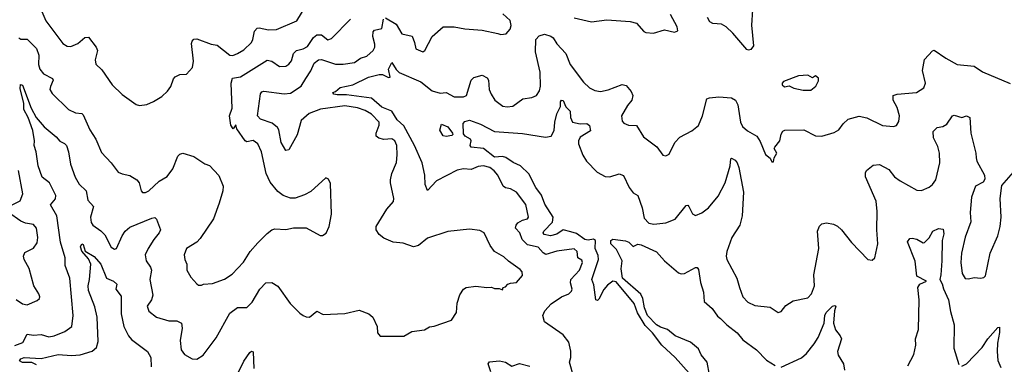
# Model space of a CAD drawing. Extents: x 1443846 to 1577407, y 839182 to 927291.
# Tile 278 of 535: x 1518587 to 1524907, y 855882 to 858092. Entities that reach past the tile are written whole.
import ezdxf

# ---------------------------------------------------------------- set-up
doc = ezdxf.new("R2010")
doc.units = 0

msp = doc.modelspace()

# ---------------------------------------------------------------- linework, layer by layer
at = {"layer": '0CON20XD'}
for points in [[(1518728.5, 858145), (1518754.6, 858085), (1518865, 857939.2), (1518892.6, 857922.6), (1518915, 857920), (1518960.5, 857939.5), (1519005, 857978.1), (1519028.7, 857978.7), (1519076.9, 857915), (1519085.6, 857895), (1519072.5, 857835), (1519075, 857807.5), (1519115, 857770), (1519181.2, 857675), (1519245, 857611.2), (1519335, 857548.8), (1519355, 857541.2), (1519402.7, 857547.3), (1519445, 857567.5), (1519500.3, 857599.7), (1519536.8, 857633.2), (1519557.2, 857662.8), (1519575, 857713.3), (1519585, 857726), (1519615, 857741.2), (1519657, 857743), (1519695.7, 857784.3), (1519703.1, 857825), (1519690.8, 857939.2), (1519693.8, 857955), (1519704.2, 857965.8), (1519725, 857968.8), (1519815, 857934.3), (1519855, 857929.4), (1519935, 857864.5), (1519955, 857863.1), (1519985, 857874.3), (1520025, 857898.6), (1520075, 857946.2), (1520084.5, 857965.5), (1520095, 858018), (1520112.1, 858037.9), (1520125, 858040.4), (1520185, 858026.2), (1520235, 858027.9), (1520365.5, 858084.5), (1520425, 858182.9)], [(1523290.6, 858155), (1523284, 858056), (1523297.1, 857925), (1523280.2, 857899.8), (1523265, 857895.7), (1523255, 857900), (1523165, 858005.4), (1523121.1, 858045), (1523092, 858062), (1523035, 858067.8), (1523017.3, 858077.3), (1523002.8, 858105)], [(1518555, 856003.5), (1518607.8, 856022.2), (1518635, 856075.6), (1518675, 856069.6), (1518725, 856073.8), (1518775, 856057.7), (1518808.8, 856065), (1518876.5, 856093.5), (1518921.2, 856125), (1518931.1, 856195), (1518909.2, 856435), (1518878.8, 856515), (1518878.4, 856565), (1518848.4, 856665), (1518826, 856835), (1518784.3, 856905), (1518816.4, 856943.6), (1518819.6, 856965), (1518778.1, 857045), (1518732.4, 857082.4), (1518705.2, 857155.2), (1518693.5, 857245), (1518679.7, 857285), (1518682.1, 857315), (1518670.8, 857380.8), (1518641.5, 857465), (1518614.2, 857515), (1518613.8, 857555), (1518589.1, 857650.9), (1518593, 857677), (1518605, 857672.9), (1518660.8, 857525), (1518692.5, 857465), (1518744.4, 857405), (1518821.4, 857341.4), (1518845, 857313.8), (1518875, 857298.8), (1518888, 857285), (1518901.1, 857245), (1518912.3, 857165), (1518942.4, 857082.4), (1518968, 857038), (1519012.9, 856995), (1519025.5, 856935), (1519060.5, 856895), (1519041.3, 856825), (1519045, 856791.4), (1519055.5, 856775), (1519108.3, 856738.3), (1519133.3, 856713.3), (1519175, 856632.5), (1519195, 856620.6), (1519209.2, 856625), (1519243.9, 856706.1), (1519265, 856736.7), (1519295, 856761.1), (1519435, 856818.6), (1519455, 856822.5), (1519465, 856813.8), (1519490.5, 856745), (1519483.3, 856725), (1519447.1, 856682.9), (1519410.7, 856625), (1519392.9, 856585), (1519397.9, 856545), (1519426.7, 856505), (1519432.5, 856485), (1519422.9, 856425), (1519441.8, 856325), (1519433.8, 856296.2), (1519406.2, 856255), (1519415, 856222.5), (1519465, 856184), (1519545, 856160.5), (1519595, 856160), (1519625, 856146), (1519630, 856115), (1519617.1, 856035), (1519623.1, 855975), (1519644.5, 855944.5), (1519695, 855917.1), (1519725, 855915.6), (1519765, 855941.4), (1519848.1, 856051.9), (1519935, 856209.2), (1519985, 856245.8), (1520045, 856246), (1520079.1, 856280.9), (1520128.1, 856365), (1520167.5, 856405), (1520205, 856406.2), (1520245, 856383.3), (1520323, 856273), (1520385, 856210), (1520406.2, 856196.2), (1520425, 856185.7), (1520446.4, 856183.6), (1520495, 856224), (1520535, 856202.5), (1520675, 856207.5), (1520765, 856230), (1520827.5, 856205), (1520853.3, 856185), (1520881.2, 856125), (1520883.6, 856083.6), (1520901.7, 856061.7), (1521053.6, 856063.6), (1521105, 856092.5), (1521185, 856102.5), (1521217.7, 856122.3), (1521246.4, 856126.4), (1521358.8, 856165), (1521390, 856215), (1521394.3, 856275), (1521412.2, 856327.8), (1521435, 856363.3), (1521452.5, 856375), (1521515, 856384.2), (1521585, 856374), (1521615, 856376.7), (1521635, 856367.5), (1521665, 856367.5), (1521685, 856360), (1521690, 856375), (1521705, 856380), (1521720, 856395), (1521737, 856403), (1521775, 856407.5), (1521815, 856452.5), (1521812, 856475), (1521800.3, 856490.3), (1521723.9, 856543.9), (1521695, 856571.4), (1521635, 856605.8), (1521606.7, 856645), (1521569.2, 856725), (1521540, 856740), (1521475, 856747.8), (1521335.5, 856734.5), (1521205, 856690.5), (1521146.2, 856643.8), (1521115, 856634.4), (1521049.1, 856659.1), (1520983.3, 856665), (1520925, 856690.6), (1520895, 856714.3), (1520874.4, 856745), (1520874.5, 856765.5), (1520943.7, 856876.3), (1520986, 856925), (1520987.5, 856945), (1520966.2, 857045), (1520967.5, 857065), (1520975.7, 857105), (1521005, 857176.7), (1521010.4, 857225), (1521007.1, 857285), (1520995, 857315.7), (1520975, 857327.5), (1520925, 857323.8), (1520892.2, 857332.2), (1520875.6, 857345), (1520874.6, 857364.6), (1520894.1, 857415), (1520895, 857435.7), (1520845.3, 857485), (1520805, 857510), (1520755, 857525.8), (1520675, 857538.8), (1520517.1, 857517.1), (1520445, 857491.1), (1520394.6, 857445), (1520367.2, 857352.8), (1520315, 857257.1), (1520295, 857252.5), (1520265.8, 857304.2), (1520250.8, 857385), (1520241.1, 857401.1), (1520207.8, 857427.8), (1520133, 857453), (1520112.5, 857475), (1520133.6, 857616.4), (1520141.5, 857628.5), (1520155, 857632.9), (1520285, 857617.4), (1520325, 857620.9), (1520394.4, 857665.6), (1520424.4, 857714.4), (1520455, 857762.9), (1520476.7, 857813.3), (1520505, 857834.6), (1520525, 857836.6), (1520615, 857807.6), (1520664.3, 857805.7), (1520735, 857816.8), (1520774.1, 857845.9), (1520815, 857857.9), (1520855.4, 857895), (1520866.6, 857915), (1520867, 857935), (1520854, 857985), (1520855.8, 858014.2), (1520865.3, 858024.7), (1520911.4, 858035), (1520923.2, 858095)], [(1518582.5, 857975), (1518595, 857965.8), (1518635, 857965.8), (1518695, 857908), (1518709.5, 857865), (1518707.5, 857805), (1518715.5, 857775), (1518740, 857745), (1518798, 857715), (1518802.9, 857705), (1518785, 857663.3), (1518781.1, 857645), (1518795, 857619.2), (1518899.4, 857515), (1518945, 857494.5), (1518985, 857489.4), (1518995, 857482.5), (1519037.5, 857385), (1519075.7, 857325), (1519111.2, 857241.2), (1519174.3, 857174.3), (1519220, 857115), (1519245, 857102.5), (1519295, 857091.9), (1519338.8, 857065), (1519353.8, 857045), (1519366.7, 856995), (1519375, 856983.3), (1519395, 856984), (1519415, 856994.2), (1519483, 857057), (1519532.6, 857087.4), (1519570, 857135), (1519602.7, 857217.3), (1519615, 857230), (1519635, 857236), (1519704.2, 857214.2), (1519775, 857166.7), (1519805, 857156.7), (1519865, 857092.5), (1519893.8, 857025), (1519891.2, 856995), (1519868, 856915), (1519830.8, 856815), (1519745, 856688.8), (1519723.8, 856665), (1519658, 856625), (1519642.5, 856585), (1519646, 856555), (1519660, 856525), (1519660.8, 856485), (1519685, 856442), (1519725, 856397.5), (1519735, 856390), (1519755, 856390), (1519767, 856397), (1519825, 856401.2), (1519902.4, 856427.6), (1519950.2, 856459.8), (1520022.8, 856537.2), (1520065.6, 856605), (1520115, 856662), (1520175, 856721.2), (1520206.4, 856743.6), (1520225, 856750), (1520295, 856746.2), (1520345, 856756.2), (1520425, 856756.2), (1520515, 856707.5), (1520531.7, 856708.3), (1520555, 856722.5), (1520574, 856765), (1520587.5, 856845), (1520582, 857042), (1520569.3, 857069.3), (1520553, 857077), (1520455, 856990), (1520415, 856968.8), (1520355, 856946.7), (1520325, 856946.7), (1520277.5, 856965), (1520245, 856990), (1520195, 857050), (1520170, 857105), (1520139.4, 857245), (1520116, 857295), (1520085, 857317.5), (1520045, 857308), (1520035, 857314), (1519981.2, 857391.2), (1519975, 857417.5), (1519957.5, 857392.5), (1519942, 857415), (1519934, 857475), (1519950, 857525), (1519945.4, 857684.6), (1519952.7, 857717.3), (1520005, 857725.3), (1520175, 857831.2), (1520205.4, 857825.4), (1520255, 857790.8), (1520295, 857793.3), (1520313.9, 857806.1), (1520331.1, 857828.9), (1520344.5, 857874.5), (1520364.4, 857895), (1520405.6, 857904.4), (1520435, 857918.9), (1520472.6, 857977.4), (1520495, 857994.7), (1520525, 857993.8), (1520565, 857963.3), (1520588.1, 857971.9), (1520710, 858095)], [(1520935, 858103.2), (1521003.8, 858063.8), (1521040.6, 858000.6), (1521105.5, 857985.5), (1521121.4, 857945), (1521128.8, 857905), (1521175, 857886), (1521186.4, 857893.6), (1521235, 857984.2), (1521305, 858046.9), (1521375, 858045.7), (1521445, 858032.5), (1521555.6, 858025.6), (1521655, 858002.9), (1521675, 857995.8), (1521709.2, 858000.8), (1521735, 858030), (1521741.4, 858055), (1521735, 858085.8), (1521688.9, 858128.9)], [(1522145, 858104), (1522257.7, 858077.7), (1522355, 858090), (1522505, 858080), (1522545, 858068.8), (1522592.5, 858015), (1522605, 858010), (1522655, 858006.2), (1522725, 858025.8), (1522789.3, 858010.7), (1522810.7, 858019.3), (1522808, 858045), (1522764.3, 858125)], [(1522143.2, 855796.8), (1522116, 855895), (1522123.9, 855926.1), (1522124.4, 855965.6), (1522112.7, 856025), (1522075, 856072), (1521955.5, 856155), (1521944, 856195), (1521956.7, 856225), (1521999.1, 856270.9), (1522065.3, 856314.7), (1522111.2, 856335), (1522129.1, 856350.9), (1522132.9, 856365), (1522121.8, 856405), (1522125.3, 856425), (1522180.4, 856485), (1522199.2, 856535), (1522195, 856550), (1522170, 856565), (1522165, 856605.8), (1522145, 856622.3), (1522035, 856607.5), (1521965, 856585.9), (1521946.3, 856596.3), (1521915, 856634), (1521847.2, 856647.2), (1521811.7, 856681.7), (1521797.3, 856725), (1521768.9, 856755), (1521772.9, 856775), (1521785, 856788.4), (1521815, 856807.3), (1521845.4, 856814.6), (1521852.5, 856825), (1521836, 856906), (1521776, 856986), (1521737.5, 857007.5), (1521705, 857013.6), (1521690.5, 857025), (1521656.1, 857095), (1521633.5, 857123.5), (1521604, 857144), (1521564.8, 857155.2), (1521528.8, 857151.2), (1521485, 857130.5), (1521435, 857135.9), (1521395, 857126.5), (1521261.3, 857058.7), (1521205, 856996), (1521189.5, 857035), (1521186.7, 857095), (1521169.4, 857175), (1521122.2, 857285), (1521052.1, 857412.1), (1521010, 857450), (1520975, 857505.4), (1520911.6, 857531.6), (1520845, 857588.3), (1520685, 857610), (1520625, 857609.1), (1520603.3, 857615), (1520597.5, 857625), (1520615, 857632), (1520643.3, 857656.7), (1520725, 857674.6), (1520825, 857723), (1520895, 857740), (1520915, 857740.4), (1520955, 857721.8), (1520965, 857724), (1520954.7, 857775), (1520975, 857816.7), (1521002.8, 857772.8), (1521023.4, 857753.4), (1521162.7, 857692.7), (1521233.8, 857635), (1521285, 857620.8), (1521325, 857624.2), (1521375, 857596.4), (1521435, 857596.5), (1521454.6, 857605.4), (1521485.5, 857704.5), (1521501.7, 857721.7), (1521555, 857735.6), (1521588, 857718), (1521595.7, 857705), (1521600.9, 857645), (1521612.2, 857615), (1521635.8, 857575), (1521687.6, 857537.6), (1521715, 857532.9), (1521752.4, 857537.6), (1521816.7, 857585), (1521875, 857591.9), (1521903.8, 857605), (1521924.5, 857635), (1521930.6, 857665), (1521926.8, 857755), (1521897.6, 857885), (1521900, 857965), (1521921.3, 857988.7), (1521955, 857998.6), (1521996.9, 857986.9), (1522011.5, 857975), (1522035, 857937.8), (1522093.1, 857875), (1522120.5, 857805), (1522205, 857690.6), (1522245, 857654.2), (1522277.9, 857637.9), (1522315, 857631.4), (1522365, 857641.9), (1522455, 857675.7), (1522478.8, 857668.8), (1522512.3, 857632.3), (1522523.3, 857605), (1522515.8, 857575), (1522488.3, 857541.7), (1522450.6, 857475), (1522455, 857441.2), (1522465, 857428.8), (1522495, 857416.2), (1522545, 857412.5), (1522590.3, 857340.3), (1522676.6, 857276.6), (1522715, 857223.8), (1522735, 857218), (1522755, 857228.8), (1522793.1, 857305), (1522825, 857339.2), (1522901.2, 857378.8), (1522945, 857413.8), (1522970, 857475), (1522996.7, 857583.3), (1523015, 857591.4), (1523075, 857597.1), (1523155, 857591.2), (1523181.2, 857575), (1523195.8, 857545), (1523213.5, 857435), (1523226.9, 857406.9), (1523258.3, 857378.3), (1523317.5, 857345), (1523340.2, 857310.2), (1523375, 857227.5), (1523403, 857203), (1523415, 857180), (1523425, 857180), (1523428.8, 857205), (1523445.7, 857235), (1523430, 857265), (1523433.1, 857275), (1523466.9, 857315), (1523475, 857356.7), (1523485, 857376.2), (1523497.3, 857382.7), (1523620, 857385), (1523695, 857346.7), (1523735, 857345.7), (1523815, 857367.5), (1523845, 857385.8), (1523871.9, 857425), (1523905, 857454.4), (1523975, 857473.8), (1524025, 857462.5), (1524125, 857412.5), (1524195, 857407.1), (1524215, 857414.2), (1524230.4, 857439.6), (1524234.6, 857475), (1524219.3, 857529.3), (1524194.3, 857575), (1524193.3, 857605), (1524220, 857615), (1524344.1, 857625.9), (1524390.6, 857655), (1524400.4, 857685), (1524382.1, 857765), (1524395, 857837.5), (1524445, 857892.5), (1524456.1, 857896.1)], [(1524456.1, 857896.1), (1524531.2, 857845), (1524605, 857804.2), (1524712.8, 857792.8), (1524766.4, 857756.4), (1524945, 857682.5)], [(1523665, 857640), (1523696.7, 857665), (1523715, 857700), (1523715, 857717.5), (1523695, 857732.5), (1523675, 857720), (1523646.1, 857736.1), (1523585, 857732.5), (1523490, 857695), (1523480, 857685), (1523480, 857675), (1523495, 857661.2), (1523525, 857666.7), (1523555, 857652.5), (1523615, 857640), (1523665, 857640)], [(1522884.4, 855825), (1522795, 855926.9), (1522708.9, 856005), (1522648.5, 856085), (1522600.9, 856130.9), (1522552.4, 856212.4), (1522532, 856272), (1522415, 856410), (1522395, 856414.5), (1522360.5, 856389.5), (1522337.1, 856362.9), (1522305, 856299.2), (1522295, 856290.8), (1522285, 856296), (1522272.8, 856392.8), (1522259.2, 856425), (1522303.1, 856555), (1522300.6, 856580.6), (1522281, 856625), (1522282.5, 856675), (1522270, 856685), (1522235, 856677.2), (1522215, 856682), (1522160, 856720), (1522125, 856730.6), (1522075.6, 856744.4), (1522035, 856716.2), (1521995, 856705.3), (1521953.3, 856715), (1521946.4, 856725), (1521952, 856735), (1522007.3, 856792.7), (1522010.6, 856825), (1521958.7, 856908.7), (1521936.2, 856966.2), (1521900.6, 857015), (1521855, 857102.7), (1521801.4, 857155), (1521755, 857175.4), (1521707.6, 857207.6), (1521685, 857213.6), (1521635, 857211.1), (1521565, 857265.9), (1521485.3, 857275.3), (1521478.5, 857285), (1521484.5, 857315), (1521480.6, 857325), (1521445.5, 857345), (1521435, 857359.4), (1521433.1, 857426.9), (1521445, 857440), (1521475, 857446.9), (1521545, 857421.8), (1521635, 857373.8), (1521815, 857361.2), (1521962.5, 857337.5), (1521998.6, 857345), (1522017.9, 857382.1), (1522022.3, 857435), (1522035, 857487.5), (1522058.1, 857535), (1522058.5, 857565), (1522064.7, 857575.3), (1522075, 857574.3), (1522092.8, 857532.8), (1522120.6, 857505), (1522122.1, 857465), (1522134.6, 857434.6), (1522185, 857424.5), (1522226.4, 857426.4), (1522245, 857413.3), (1522249.8, 857380.2), (1522185, 857337.7), (1522173.5, 857315), (1522174.8, 857294.8), (1522202.2, 857222.2), (1522225.7, 857185), (1522294.6, 857115), (1522345, 857085.5), (1522375, 857083.6), (1522435, 857104.2), (1522462.6, 857092.6), (1522500, 857015), (1522525, 856982.5), (1522555, 856963.8), (1522582.2, 856885), (1522595, 856819.2), (1522625, 856787.8), (1522658.2, 856781.8), (1522735, 856789.4), (1522795, 856813.6), (1522865, 856900), (1522875, 856901.9), (1522882.9, 856895), (1522905, 856846.2), (1522925, 856836), (1522965, 856853.5), (1523008.9, 856885), (1523070.4, 856959.6), (1523114.6, 857045), (1523147.8, 857155), (1523150.8, 857199.2), (1523155, 857203.3), (1523180.3, 857190.3), (1523192.5, 857175), (1523201.9, 857145), (1523233.3, 856985), (1523223.8, 856835), (1523209.5, 856775), (1523158.1, 856695), (1523125.7, 856605), (1523121.9, 856575), (1523125.8, 856555), (1523189.2, 856435), (1523208, 856375), (1523227.5, 856315), (1523261.1, 856281.1), (1523305, 856260), (1523405, 856248.8), (1523455, 856213.8), (1523475, 856220), (1523505, 856260), (1523550.9, 856289.1), (1523645, 856308.5), (1523670, 856335), (1523688.5, 856385), (1523683.6, 856455), (1523715.4, 856625), (1523708.2, 856735), (1523721.1, 856768.9), (1523736.3, 856783.7), (1523765, 856789.4), (1523811.5, 856781.5), (1523836.9, 856766.9), (1523861.4, 856745), (1523925, 856662.5), (1524030, 856555), (1524059.3, 856550.7), (1524076.2, 856565), (1524095.4, 856654.6), (1524088.8, 856745), (1524091.1, 856861.1), (1524085, 856928.8), (1524016.9, 857085), (1524015, 857110), (1524022, 857125), (1524065, 857160), (1524105, 857163.3), (1524165, 857130.8), (1524201.2, 857085), (1524237.9, 857057.9), (1524345, 856998.8), (1524375, 856996.2), (1524425, 857018), (1524445, 857034.3), (1524466.4, 857065), (1524492.4, 857175), (1524490.3, 857235), (1524479.1, 857279.1), (1524451.6, 857335), (1524450.6, 857375), (1524475, 857400), (1524512.3, 857407.7), (1524538.8, 857421.2), (1524575, 857476), (1524585, 857480), (1524635, 857464.3), (1524665, 857475.9), (1524685.5, 857465), (1524692.9, 857365), (1524725, 857236.7), (1524726.4, 857205), (1524730, 857185), (1524779.2, 857095), (1524781.7, 857068.3), (1524770.3, 857049.7), (1524721.4, 857025), (1524696.9, 856953.1), (1524687.9, 856855), (1524690.9, 856795), (1524655, 856696.7), (1524632.9, 856595), (1524627.5, 856535), (1524635.6, 856465), (1524655, 856432.9), (1524675, 856429.4), (1524715, 856438), (1524755, 856434), (1524775, 856438.8), (1524785, 856450), (1524816.7, 856595), (1524864.6, 856705.4), (1524881.1, 856765), (1524887.5, 856825), (1524881.1, 856945), (1524890.5, 857029.5), (1524965, 857113.8)], [(1521325, 857343.6), (1521305, 857347.1), (1521282.7, 857382.7), (1521295, 857422.5), (1521335, 857404.4), (1521365.8, 857365), (1521366.6, 857355), (1521360.4, 857349.6), (1521325, 857343.6)], [(1518516.4, 856893.6), (1518589.1, 856930.9), (1518606.7, 856975), (1518579.6, 857125)], [(1518565, 856298.5), (1518605, 856270.9), (1518635.4, 856264.6), (1518698.3, 856291.7), (1518713.8, 856305), (1518716, 856315), (1518710, 856335), (1518676.9, 856385), (1518647.4, 856497.4), (1518616.7, 856555), (1518612.2, 856575), (1518620.3, 856599.7), (1518675, 856627.5), (1518700, 856660), (1518704.4, 856695), (1518695.6, 856755), (1518675, 856777.8), (1518625, 856787.6), (1518595, 856800.6), (1518515.7, 856855)], [(1524287.4, 855872.6), (1524325, 855946.2), (1524338, 856005), (1524337.2, 856045), (1524356.8, 856105), (1524360.5, 856295), (1524350.7, 856375), (1524364.4, 856395.6), (1524406.7, 856415), (1524346.3, 856446.3), (1524333.8, 856543.8), (1524285, 856667.5), (1524300.9, 856689.1), (1524315, 856691.1), (1524345.3, 856685.3), (1524385, 856661.8), (1524395, 856663.5), (1524425, 856692.5), (1524448.1, 856735), (1524485, 856752.2), (1524515, 856748.8), (1524518.5, 856718.5), (1524508.9, 856675), (1524505.7, 856545), (1524499.5, 856455), (1524492, 856425), (1524508.7, 856398.7), (1524516.2, 856366.2), (1524547.8, 856295), (1524560.9, 856220.9), (1524585.4, 856135.4), (1524582.5, 855985), (1524615, 855880)], [(1518695, 855878.8), (1518665, 855894.2), (1518605, 855894.1), (1518585.8, 855905), (1518595, 855917.9), (1518615, 855926.7), (1518725, 855920), (1518835, 855945.3), (1518919.1, 855939.1), (1518975, 855942.4), (1519052.9, 855967.1), (1519079.8, 855990.2), (1519091.5, 856028.5), (1519084.8, 856184.8), (1519069.7, 856249.7), (1519029.5, 856355), (1519025.7, 856385), (1519035.6, 856425), (1519043.6, 856525), (1519028, 856558), (1518985, 856606.7), (1518978.1, 856635), (1518985, 856653.8), (1518995, 856650), (1519007.6, 856607.6), (1519065, 856574.2), (1519107.8, 856525), (1519143.5, 856435), (1519190, 856415), (1519210, 856395), (1519204.2, 856364.2), (1519238.3, 856318.3), (1519239.1, 856205), (1519255.3, 856125.3), (1519285.3, 856065.3), (1519305, 856041.5), (1519408.1, 855965), (1519428.2, 855925), (1519431.4, 855865)], [(1523014.9, 855815), (1522999.7, 855895), (1522962, 855942), (1522945, 855980.9), (1522893.3, 856025), (1522795, 856063.9), (1522745.4, 856105.4), (1522699.9, 856119.9), (1522673.6, 856135), (1522616.3, 856195), (1522596.6, 856245), (1522587.3, 856305), (1522572.8, 856332.8), (1522456, 856435), (1522447.5, 856495), (1522454.2, 856545), (1522417.9, 856617.9), (1522380.9, 856655), (1522381.8, 856675), (1522395, 856684.4), (1522475, 856674), (1522496.7, 856665), (1522525, 856637.5), (1522555, 856652.5), (1522575, 856648), (1522675, 856604.3), (1522725.8, 856545), (1522815, 856469.2), (1522831.7, 856461.7), (1522855, 856464.2), (1522925, 856503.8), (1522935, 856503.3), (1522945, 856490), (1522957.1, 856407.1), (1522975.6, 856345.6), (1522979.4, 856285), (1523030.8, 856240.8), (1523065, 856191.2), (1523084.5, 856175), (1523125, 856135.6), (1523191.9, 856085), (1523228.7, 856038.7), (1523315.7, 855975), (1523379.7, 855909.7), (1523435, 855874.4)], [(1523475, 855864.3), (1523605, 855923.5), (1523637.7, 855952.3), (1523687.4, 856012.6), (1523711.8, 856055), (1523750, 856145), (1523754.4, 856195), (1523764.4, 856215), (1523805, 856256), (1523820, 856260), (1523825.8, 856255), (1523816, 856225), (1523811.5, 856145), (1523822.6, 856102.6), (1523853.8, 856065), (1523862, 856045), (1523835.6, 855965), (1523841.1, 855941.1), (1523875.5, 855885), (1523881.5, 855845)], [(1524635, 855871.2), (1524665, 855886.2), (1524765, 855990), (1524801.4, 856045), (1524865, 856117.5), (1524875, 856120), (1524876.7, 856086.7), (1524862.2, 856017.8), (1524860, 855965), (1524865.6, 855905.6), (1524885, 855862.5)], [(1519983.1, 855815), (1520025, 855902), (1520065, 855958.8), (1520075, 855965.7), (1520085, 855962.5), (1520089.1, 855855)], [(1521611.9, 855835), (1521594.3, 855885), (1521602.8, 855897.2), (1521665.8, 855904.2), (1521705, 855895.6), (1521745, 855870), (1521795, 855888), (1521860.7, 855870.7)]]:
    msp.add_lwpolyline(points, dxfattribs=at)

doc.saveas('drawing.dxf')
